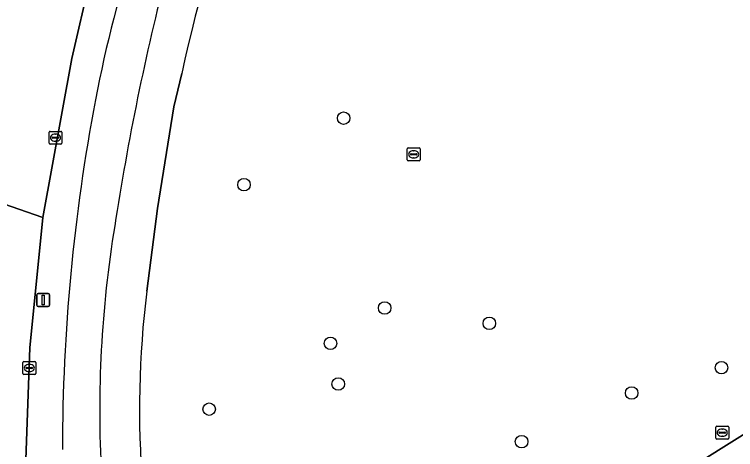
# Model space of a CAD drawing. Extents: x 159279 to 160377, y 384531 to 385888.
# Drawn here: x 159347.7 to 159404.1, y 385346.6 to 385380.6 of the extents above; entities that cross this region are included whole.
import ezdxf

# ---------------------------------------------------------------- set-up
doc = ezdxf.new("R2010")
doc.units = 0
for name, color, linetype in [('IMGEO_Berm_groen', 7, 'Continuous'), ('IMGEO_Boom', 7, 'Continuous'), ('IMGEO_Fietspad_open', 7, 'Continuous'), ('IMGEO_Groenvoorziening', 7, 'Continuous'), ('IMGEO_Kolk', 7, 'Continuous'), ('IMGEO_Lichtmast', 7, 'Continuous'), ('IMGEO_Rijbaan_lokaal_gesloten', 7, 'Continuous'), ('IMGEO_Rioolput', 7, 'Continuous'), ('IMGEO_Voetgangersgebied_open', 7, 'Continuous'), ('IMGEO_Voetpad_open', 7, 'Continuous')]:
    doc.layers.add(name, color=color, linetype=linetype)

msp = doc.modelspace()

# ---------------------------------------------------------------- linework, layer by layer
at = {"layer": 'IMGEO_Berm_groen'}
msp.add_lwpolyline([(159384.67, 385443.453), (159375.26, 385427.49), (159368.555, 385416.047), (159367.929, 385415.032), (159366.859, 385413.556), (159365.614, 385411.968), (159364.182, 385409.813), (159363.446, 385408.516), (159363.358, 385408.313), (159358.398, 385397.523), (159356.45, 385392.433), (159353.636, 385383.368), (159352.204, 385377.146), (159349.95, 385364.725), (159348.943, 385354.526), (159348.251, 385335.573), (159348.209, 385334.472), (159353.519, 385333.666)], dxfattribs=at)
for centre, radius, start, end in [((159467.603, 385351.851), 115.671, 156.02547, 169.00477), ((159499.036, 385346.445), 147.559, 169.27198, 179.95159)]:
    msp.add_arc(centre, radius, start, end, dxfattribs=at)
at = {"layer": 'IMGEO_Boom'}
for centre in [(159373.447, 385372.474), (159365.663, 385367.275), (159376.655, 385357.644), (159384.823, 385356.434), (159372.42, 385354.871), (159402.966, 385352.969), (159373.025, 385351.695), (159395.947, 385350.991), (159362.941, 385349.728), (159387.347, 385347.195)]:
    msp.add_circle(centre, 0.489, dxfattribs=at)
at = {"layer": 'IMGEO_Fietspad_open'}
for centre, radius, start, end in [((159467.603, 385351.851), 115.671, 156.02547, 169.00477), ((159543.462, 385335.962), 189.97, 164.95435, 171.12726), ((159499.036, 385346.445), 147.559, 169.27198, 179.95159), ((159445, 385349.547), 90.609, 170.01178, 182.36711)]:
    msp.add_arc(centre, radius, start, end, dxfattribs=at)
at = {"layer": 'IMGEO_Groenvoorziening'}
for points in [[(159366.933, 385321.453), (159368.853, 385322.693), (159367.822, 385324.378), (159372.867, 385327.564), (159374.917, 385324.392), (159380.243, 385327.744), (159378.085, 385331.09), (159453.794, 385378.488), (159453.246, 385379.369)], [(159360.801, 385375.963), (159360.191, 385373.361), (159358.899, 385365.412), (159358.078, 385358.966)]]:
    msp.add_lwpolyline(points, dxfattribs=at)
for centre, radius, start, end in [((159470.926, 385352.333), 112.632, 149.16519, 167.88934), ((159431.044, 385349.73), 73.548, 172.78614, 184.73663)]:
    msp.add_arc(centre, radius, start, end, dxfattribs=at)
at = {"layer": 'IMGEO_Kolk'}
for p, q in [((159350.512, 385371.449), (159351.364, 385371.449)), ((159350.437, 385370.523), (159350.437, 385371.375)), ((159350.696, 385370.943), (159350.696, 385370.955)), ((159351.134, 385370.906), (159350.736, 385370.906)), ((159350.739, 385370.992), (159351.137, 385370.992)), ((159350.925, 385371.229), (159350.95, 385371.229)), ((159351.18, 385370.955), (159351.18, 385370.943)), ((159351.438, 385371.375), (159351.438, 385370.523)), ((159351.364, 385370.449), (159350.512, 385370.449)), ((159350.948, 385370.669), (159350.923, 385370.669)), ((159348.395, 385352.519), (159348.395, 385353.371)), ((159348.47, 385353.445), (159349.322, 385353.445)), ((159349.396, 385353.371), (159349.396, 385352.519)), ((159348.654, 385352.939), (159348.654, 385352.951)), ((159349.092, 385352.902), (159348.694, 385352.902)), ((159348.697, 385352.988), (159349.095, 385352.988)), ((159348.883, 385353.225), (159348.908, 385353.225)), ((159349.138, 385352.951), (159349.138, 385352.939)), ((159349.322, 385352.445), (159348.47, 385352.445)), ((159348.906, 385352.665), (159348.881, 385352.665)), ((159402.524, 385347.464), (159402.524, 385348.316)), ((159402.599, 385348.39), (159403.451, 385348.39)), ((159403.525, 385348.316), (159403.525, 385347.464)), ((159402.783, 385347.884), (159402.783, 385347.896)), ((159403.221, 385347.847), (159402.823, 385347.847)), ((159402.826, 385347.933), (159403.224, 385347.933)), ((159403.012, 385348.17), (159403.037, 385348.17)), ((159403.267, 385347.896), (159403.267, 385347.884)), ((159403.451, 385347.39), (159402.599, 385347.39)), ((159403.035, 385347.61), (159403.01, 385347.61))]:
    msp.add_line(p, q, dxfattribs=at)
for points in [[(159350.512, 385371.449), (159351.364, 385371.449)], [(159350.437, 385370.523), (159350.437, 385371.375)], [(159351.438, 385371.375), (159351.438, 385370.523)], [(159351.364, 385370.449), (159350.512, 385370.449)], [(159348.395, 385352.519), (159348.395, 385353.371)], [(159348.47, 385353.445), (159349.322, 385353.445)], [(159349.396, 385353.371), (159349.396, 385352.519)], [(159349.322, 385352.445), (159348.47, 385352.445)], [(159402.524, 385347.464), (159402.524, 385348.316)], [(159402.599, 385348.39), (159403.451, 385348.39)], [(159403.525, 385348.316), (159403.525, 385347.464)], [(159403.451, 385347.39), (159402.599, 385347.39)]]:
    msp.add_lwpolyline(points, dxfattribs=at)
for centre, radius, start, end in [((159350.514, 385371.373), 0.0765, 91.552, 178.448), ((159350.514, 385371.373), 0.0765, 91.552, 178.448), ((159351.362, 385371.373), 0.0765, 1.552, 88.448), ((159351.362, 385371.373), 0.0765, 1.552, 88.448), ((159350.736, 385370.952), 0.0403, 85.8775, 175.7526), ((159350.733, 385370.942), 0.0366, 178.938, 274.7102), ((159351.137, 385370.949), 0.043, 264.8664, 352.4533), ((159351.141, 385370.954), 0.0386, 1.7309, 96.639), ((159350.514, 385370.525), 0.0765, 181.552, 268.448), ((159350.514, 385370.525), 0.0765, 181.552, 268.448), ((159351.362, 385370.525), 0.0765, 271.552, 358.448), ((159351.362, 385370.525), 0.0765, 271.552, 358.448), ((159348.472, 385353.369), 0.0765, 91.552, 178.448), ((159348.472, 385353.369), 0.0765, 91.552, 178.448), ((159349.32, 385353.369), 0.0765, 1.552, 88.448), ((159349.32, 385353.369), 0.0765, 1.552, 88.448), ((159348.694, 385352.948), 0.0403, 85.8775, 175.7526), ((159348.691, 385352.938), 0.0366, 178.938, 274.7102), ((159349.095, 385352.945), 0.043, 264.8664, 352.4533), ((159349.099, 385352.95), 0.0386, 1.7309, 96.639), ((159348.472, 385352.521), 0.0765, 181.552, 268.448), ((159348.472, 385352.521), 0.0765, 181.552, 268.448), ((159349.32, 385352.521), 0.0765, 271.552, 358.448), ((159349.32, 385352.521), 0.0765, 271.552, 358.448), ((159402.601, 385348.314), 0.0765, 91.552, 178.448), ((159402.601, 385348.314), 0.0765, 91.552, 178.448), ((159403.449, 385348.314), 0.0765, 1.552, 88.448), ((159403.449, 385348.314), 0.0765, 1.552, 88.448), ((159402.823, 385347.893), 0.0403, 85.8775, 175.7526), ((159402.82, 385347.883), 0.0366, 178.938, 274.7102), ((159403.224, 385347.89), 0.043, 264.8664, 352.4533), ((159403.228, 385347.895), 0.0386, 1.7309, 96.639), ((159402.601, 385347.466), 0.0765, 181.552, 268.448), ((159402.601, 385347.466), 0.0765, 181.552, 268.448), ((159403.449, 385347.466), 0.0765, 271.552, 358.448), ((159403.449, 385347.466), 0.0765, 271.552, 358.448)]:
    msp.add_arc(centre, radius, start, end, dxfattribs=at)
for centre, major_axis, ratio, start_param, end_param in [((159350.924, 385370.949), (-0.387, 0.002), 0.722429, 4.712389, 7.853982), ((159350.949, 385370.949), (-0.39, 0.002), 0.717154, 1.570796, 4.712389), ((159348.882, 385352.945), (-0.387, 0.002), 0.722429, 4.712389, 7.853982), ((159348.907, 385352.945), (-0.39, 0.002), 0.717154, 1.570796, 4.712389), ((159403.011, 385347.89), (-0.387, 0.002), 0.722429, 4.712389, 7.853982), ((159403.036, 385347.89), (-0.39, 0.002), 0.717154, 1.570796, 4.712389)]:
    msp.add_ellipse(centre, major_axis=major_axis, ratio=ratio, start_param=start_param, end_param=end_param, dxfattribs=at)
at = {"layer": 'IMGEO_Lichtmast'}
for p, q in [((159349.476, 385357.865), (159349.476, 385358.665)), ((159349.476, 385358.665), (159349.476, 385357.865)), ((159349.576, 385358.765), (159350.366, 385358.765)), ((159350.366, 385358.765), (159349.576, 385358.765)), ((159350.466, 385358.665), (159350.466, 385357.865)), ((159350.466, 385357.865), (159350.466, 385358.665)), ((159350.366, 385357.765), (159349.576, 385357.765)), ((159349.576, 385357.765), (159350.366, 385357.765))]:
    msp.add_line(p, q, dxfattribs=at)
msp.add_lwpolyline([(159349.896, 385358.64), (159350.046, 385358.64), (159350.046, 385357.89), (159349.896, 385357.89), (159349.896, 385358.64)], dxfattribs=at)
for centre, start, end in [((159349.576, 385358.665), 90, 180), ((159349.576, 385358.665), 90, 180), ((159350.366, 385358.665), 0, 90), ((159350.366, 385358.665), 360, 90), ((159349.576, 385357.865), 180, 270), ((159349.576, 385357.865), 180, 270), ((159350.366, 385357.865), 270, 0), ((159350.366, 385357.865), 270, 0)]:
    msp.add_arc(centre, 0.1, start, end, dxfattribs=at)
at = {"layer": 'IMGEO_Rijbaan_lokaal_gesloten'}
for points in [[(159367.495, 385434.082), (159341.306, 385367.718), (159349.95, 385364.725), (159352.204, 385377.146), (159353.636, 385383.368), (159356.45, 385392.433), (159358.398, 385397.523), (159363.358, 385408.313), (159363.446, 385408.516), (159364.182, 385409.813), (159365.614, 385411.968), (159366.859, 385413.556), (159367.929, 385415.032), (159368.555, 385416.047), (159375.26, 385427.49), (159384.67, 385443.453)], [(159341.929, 385304.563), (159343.64, 385307.805), (159345.054, 385311.188), (159345.065, 385311.217), (159345.153, 385311.456), (159346.413, 385315.452), (159346.873, 385317.327), (159347.643, 385321.577), (159347.989, 385325.094), (159347.941, 385327.403), (159348.044, 385330.106), (159348.061, 385330.566), (159348.095, 385331.462), (159348.197, 385334.143), (159348.209, 385334.472), (159348.251, 385335.573), (159348.943, 385354.526), (159349.95, 385364.725), (159341.306, 385367.718), (159338.683, 385361.07), (159330.36, 385319.44), (159317.586, 385294.871)]]:
    msp.add_lwpolyline(points, dxfattribs=at)
at = {"layer": 'IMGEO_Rioolput'}
for p, q in [((159378.417, 385369.223), (159378.417, 385370.075)), ((159378.492, 385370.149), (159379.344, 385370.149)), ((159378.719, 385369.692), (159379.117, 385369.692)), ((159378.905, 385369.929), (159378.93, 385369.929)), ((159379.418, 385370.075), (159379.418, 385369.223)), ((159379.344, 385369.149), (159378.492, 385369.149)), ((159378.676, 385369.643), (159378.676, 385369.655)), ((159379.114, 385369.606), (159378.716, 385369.606)), ((159378.928, 385369.369), (159378.903, 385369.369)), ((159379.16, 385369.655), (159379.16, 385369.643))]:
    msp.add_line(p, q, dxfattribs=at)
for points in [[(159378.417, 385369.223), (159378.417, 385370.075)], [(159378.492, 385370.149), (159379.344, 385370.149)], [(159379.418, 385370.075), (159379.418, 385369.223)], [(159379.344, 385369.149), (159378.492, 385369.149)]]:
    msp.add_lwpolyline(points, dxfattribs=at)
for centre, radius, start, end in [((159378.494, 385370.073), 0.0765, 91.552, 178.448), ((159378.494, 385370.073), 0.0765, 91.552, 178.448), ((159378.716, 385369.652), 0.0403, 85.8775, 175.7526), ((159379.121, 385369.654), 0.0386, 1.7309, 96.639), ((159379.342, 385370.073), 0.0765, 1.552, 88.448), ((159379.342, 385370.073), 0.0765, 1.552, 88.448), ((159378.494, 385369.225), 0.0765, 181.552, 268.448), ((159378.494, 385369.225), 0.0765, 181.552, 268.448), ((159378.713, 385369.642), 0.0366, 178.938, 274.7102), ((159379.117, 385369.649), 0.043, 264.8664, 352.4533), ((159379.342, 385369.225), 0.0765, 271.552, 358.448), ((159379.342, 385369.225), 0.0765, 271.552, 358.448)]:
    msp.add_arc(centre, radius, start, end, dxfattribs=at)
for centre, major_axis, ratio, start_param, end_param in [((159378.904, 385369.649), (-0.387, 0.002), 0.722429, 4.712389, 7.853982), ((159378.929, 385369.649), (-0.39, 0.002), 0.717154, 1.570796, 4.712389)]:
    msp.add_ellipse(centre, major_axis=major_axis, ratio=ratio, start_param=start_param, end_param=end_param, dxfattribs=at)
at = {"layer": 'IMGEO_Voetgangersgebied_open'}
msp.add_lwpolyline([(159453.794, 385378.488), (159378.085, 385331.09), (159380.243, 385327.744), (159374.917, 385324.392), (159372.867, 385327.564), (159367.822, 385324.378), (159368.853, 385322.693), (159366.933, 385321.453)], dxfattribs=at)
at = {"layer": 'IMGEO_Voetpad_open'}
msp.add_lwpolyline([(159358.078, 385358.966), (159358.899, 385365.412), (159360.191, 385373.361), (159360.801, 385375.963)], dxfattribs=at)
for centre, radius, start, end in [((159470.926, 385352.333), 112.632, 149.16519, 167.88934), ((159543.462, 385335.962), 189.97, 164.95435, 171.12726), ((159445, 385349.547), 90.609, 170.01178, 182.36711), ((159431.044, 385349.73), 73.548, 172.78614, 184.73663)]:
    msp.add_arc(centre, radius, start, end, dxfattribs=at)

doc.saveas('drawing.dxf')
